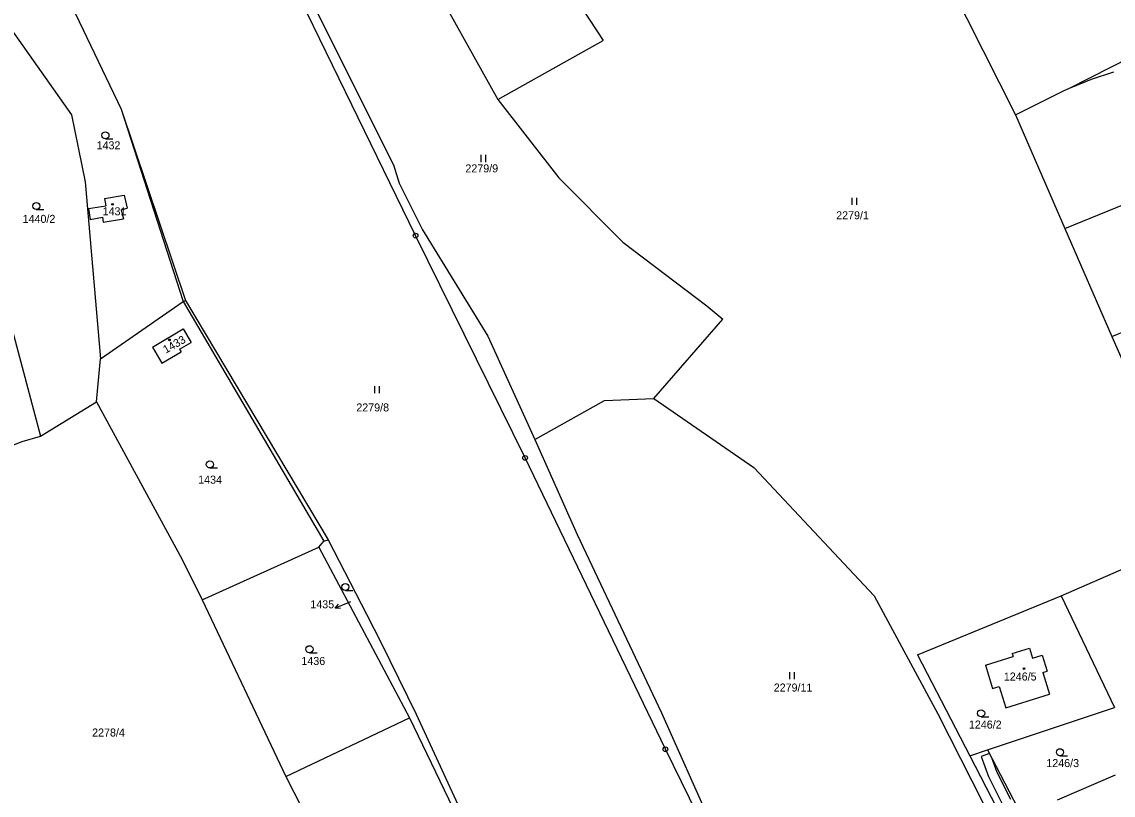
# Model space of a CAD drawing. Extents: x -785744 to -782822, y -1067550 to -1063910.
# Drawn here: x -784334.2 to -784102.3, y -1065748.7 to -1065584.3 of the extents above; entities that cross this region are included whole.
import ezdxf

# ---------------------------------------------------------------- set-up
doc = ezdxf.new("R2010")
doc.units = 0
for name, color, linetype in [('Hranice parcel', 7, 'Continuous'), ('Parcelní čísla', 7, 'Continuous'), ('Pop_ČP_popisy', 7, 'Continuous'), ('Poz_předměty', 7, 'Continuous'), ('Vnitřní kresba', 7, 'Continuous'), ('Věcná břemena k části', 7, 'Continuous'), ('Značky budov', 7, 'Continuous'), ('Značky kultur', 7, 'Continuous')]:
    doc.layers.add(name, color=color, linetype=linetype)

msp = doc.modelspace()

# ---------------------------------------------------------------- linework, layer by layer
at = {"layer": 'Hranice parcel'}
for points in [[(-784281.03, -1065562.95), (-784255.2, -1065614.72)], [(-784226.74, -1065563.67), (-784210.62, -1065588.27)], [(-784140.41, -1065569.62), (-784123.04, -1065604.07)], [(-784327.62, -1065572.32), (-784313.04, -1065602.85)], [(-784248.68, -1065572.69), (-784233.02, -1065600.81)], [(-784336.5, -1065585.82), (-784323.59, -1065604.04)], [(-784111.58, -1065598.37), (-784085.24, -1065585.02)], [(-784233.02, -1065600.81), (-784210.62, -1065588.27)], [(-784106.91, -1065596.52), (-784102.16, -1065594.94)], [(-784112.72, -1065598.87), (-784111.58, -1065598.37)], [(-784111.58, -1065598.37), (-784106.91, -1065596.52)], [(-784233.02, -1065600.81), (-784220.04, -1065617.45)], [(-784123.04, -1065604.07), (-784112.72, -1065598.87)], [(-784313.04, -1065602.85), (-784299.38, -1065643.54)], [(-784323.59, -1065604.04), (-784320.67, -1065618.32)], [(-784123.04, -1065604.07), (-784112.52, -1065628.23)], [(-784112.52, -1065628.23), (-784071.93, -1065611.65)], [(-784255.2, -1065614.72), (-784254.02, -1065618.57)], [(-784320.67, -1065618.32), (-784317.42, -1065655.92)], [(-784254.02, -1065618.57), (-784249.01, -1065628.54)], [(-784220.04, -1065617.45), (-784206.47, -1065631.16)], [(-784316.62, -1065621.88), (-784312.45, -1065621.14)], [(-784312.45, -1065621.14), (-784311.75, -1065623.94)], [(-784343.12, -1065623.86), (-784330.22, -1065672.39)], [(-784320.02, -1065624.01), (-784316.34, -1065623.41)], [(-784320.02, -1065624.01), (-784319.64, -1065626.28)], [(-784316.62, -1065621.88), (-784316.34, -1065623.41)], [(-784313.02, -1065624.24), (-784311.75, -1065623.94)], [(-784319.64, -1065626.28), (-784317.02, -1065625.85)], [(-784317.02, -1065625.85), (-784316.85, -1065626.9)], [(-784316.85, -1065626.9), (-784312.57, -1065626.19)], [(-784313.02, -1065624.24), (-784312.57, -1065626.19)], [(-784249.01, -1065628.54), (-784235.13, -1065651.1)], [(-784112.52, -1065628.23), (-784102.53, -1065651.15)], [(-784206.47, -1065631.16), (-784188.65, -1065644.63)], [(-784102.53, -1065651.15), (-784060.69, -1065634.07)], [(-784317.42, -1065655.92), (-784299.85, -1065643.77)], [(-784299.85, -1065643.77), (-784299.38, -1065643.54)], [(-784299.38, -1065643.54), (-784269.1, -1065694.4)], [(-784188.65, -1065644.63), (-784185.23, -1065647.47)], [(-784306.43, -1065653.43), (-784299.9, -1065649.55)], [(-784299.9, -1065649.55), (-784298.2, -1065652.43)], [(-784199.87, -1065664.39), (-784185.23, -1065647.47)], [(-784235.13, -1065651.1), (-784225.16, -1065673.09)], [(-784102.53, -1065651.15), (-784098.54, -1065660.32)], [(-784306.43, -1065653.43), (-784304.4, -1065656.83)], [(-784300.68, -1065653.87), (-784298.2, -1065652.43)], [(-784300.68, -1065653.87), (-784300.33, -1065654.47)], [(-784318.27, -1065665.1), (-784317.42, -1065655.92)], [(-784304.4, -1065656.83), (-784300.33, -1065654.47)], [(-784330.22, -1065672.39), (-784318.27, -1065665.1)], [(-784318.27, -1065665.1), (-784300.08, -1065698.55)], [(-784225.16, -1065673.09), (-784210.38, -1065664.77)], [(-784210.38, -1065664.77), (-784199.87, -1065664.39)], [(-784199.87, -1065664.39), (-784178.66, -1065679.04)], [(-784334.06, -1065673.49), (-784330.22, -1065672.39)], [(-784347.05, -1065678.54), (-784334.06, -1065673.49)], [(-784225.16, -1065673.09), (-784216.16, -1065693.3)], [(-784178.66, -1065679.04), (-784153.03, -1065706.3)], [(-784216.16, -1065693.3), (-784198.24, -1065731.14)], [(-784113.35, -1065706.27), (-784084.06, -1065693.58)], [(-784295.85, -1065707.13), (-784271.06, -1065695.99)], [(-784271.06, -1065695.99), (-784269.98, -1065694.71)], [(-784271.06, -1065695.99), (-784251.8, -1065732.2)], [(-784269.98, -1065694.71), (-784269.1, -1065694.4)], [(-784269.1, -1065694.4), (-784260.96, -1065710.17)], [(-784300.08, -1065698.55), (-784295.85, -1065707.13)], [(-784295.85, -1065707.13), (-784278.08, -1065744.67)], [(-784153.03, -1065706.3), (-784139.51, -1065731.37)], [(-784143.83, -1065718.86), (-784113.35, -1065706.27)], [(-784113.35, -1065706.27), (-784102.02, -1065730.02)], [(-784260.96, -1065710.17), (-784257.83, -1065716.29)], [(-784257.83, -1065716.29), (-784250.35, -1065731.48)], [(-784143.83, -1065718.86), (-784132.76, -1065740.28)], [(-784123.74, -1065718.56), (-784120.09, -1065717.44)], [(-784123.74, -1065718.56), (-784123.53, -1065719.23)], [(-784120.09, -1065717.44), (-784119.45, -1065719.53)], [(-784119.45, -1065719.53), (-784117.34, -1065718.88)], [(-784117.34, -1065718.88), (-784116.29, -1065722.31)], [(-784129.43, -1065721.05), (-784123.53, -1065719.23)], [(-784129.43, -1065721.05), (-784127.91, -1065725.98)], [(-784117.24, -1065722.6), (-784116.29, -1065722.31)], [(-784117.24, -1065722.6), (-784115.84, -1065727.18)], [(-784127.91, -1065725.98), (-784126.49, -1065725.54)], [(-784126.49, -1065725.54), (-784125.08, -1065730.12)], [(-784125.08, -1065730.12), (-784115.84, -1065727.18)], [(-784128.96, -1065739.01), (-784102.02, -1065730.02)], [(-784278.08, -1065744.67), (-784251.8, -1065732.2)], [(-784251.8, -1065732.2), (-784229.7, -1065778.15)], [(-784250.35, -1065731.48), (-784228.82, -1065778.14)], [(-784198.24, -1065731.14), (-784177.17, -1065778.48)], [(-784139.51, -1065731.37), (-784120.3, -1065769.32)], [(-784132.76, -1065740.28), (-784128.96, -1065739.01)], [(-784128.96, -1065739.01), (-784114.28, -1065767.38)], [(-784132.76, -1065740.28), (-784118, -1065768.89)], [(-784278.08, -1065744.67), (-784261.18, -1065777.7)], [(-784114.12, -1065749.65), (-784101.77, -1065744.34)]]:
    msp.add_lwpolyline(points, dxfattribs=at)
at = {"layer": 'Pop_ČP_popisy'}
msp.add_line((-784264.81, -1065707.78), (-784267.57, -1065708.95), dxfattribs=at)
for points in [[(-784264.35, -1065707.58), (-784264.81, -1065707.78)], [(-784266.45, -1065709.02), (-784267.57, -1065708.95), (-784266.85, -1065708.1)]]:
    msp.add_lwpolyline(points, dxfattribs=at)
at = {"layer": 'Poz_předměty'}
for points in [[(-784250.5, -1065629.75), (-784280.3, -1065568.46)], [(-784227.23, -1065676.98), (-784250.5, -1065629.75)], [(-784197.4, -1065738.91), (-784227.23, -1065676.98)], [(-784163.55, -1065808.05), (-784197.4, -1065738.91)]]:
    msp.add_lwpolyline(points, dxfattribs=at)
for centre in [(-784250.5, -1065629.75), (-784227.23, -1065676.98), (-784197.4, -1065738.91)]:
    msp.add_circle(centre, 0.5, dxfattribs=at)
at = {"layer": 'Vnitřní kresba'}
for points in [[(-784313.04, -1065602.85), (-784299.85, -1065643.77)], [(-784299.85, -1065643.77), (-784269.98, -1065694.71)]]:
    msp.add_lwpolyline(points, dxfattribs=at)
at = {"layer": 'Věcná břemena k části'}
for points in [[(-784128.54, -1065739.82), (-784130.33, -1065740.48)], [(-784128.08, -1065740.72), (-784128.54, -1065739.82)], [(-784130.33, -1065740.48), (-784128.79, -1065744.69)], [(-784126.92, -1065743.88), (-784128.08, -1065740.72)], [(-784128.79, -1065744.69), (-784125.83, -1065750.49)], [(-784124.03, -1065749.56), (-784126.92, -1065743.88)]]:
    msp.add_lwpolyline(points, dxfattribs=at)
at = {"layer": 'Značky budov'}
for centre in [(-784314.89, -1065623.08), (-784302.79, -1065651.9), (-784121.22, -1065721.76)]:
    msp.add_circle(centre, 0.175, dxfattribs=at)
at = {"layer": 'Značky kultur'}
for p, q in [((-784316.4, -1065609.17), (-784314.8, -1065609.17)), ((-784236.58, -1065614.1), (-784236.58, -1065612.6)), ((-784235.58, -1065614.1), (-784235.58, -1065612.6)), ((-784157.76, -1065623.19), (-784157.76, -1065621.69)), ((-784156.76, -1065623.19), (-784156.76, -1065621.69)), ((-784331.08, -1065624.2), (-784329.48, -1065624.2)), ((-784259.17, -1065663.24), (-784259.17, -1065661.74)), ((-784258.17, -1065663.24), (-784258.17, -1065661.74)), ((-784294.21, -1065679.13), (-784292.61, -1065679.13)), ((-784265.42, -1065705.17), (-784263.82, -1065705.17)), ((-784273.04, -1065718.4), (-784271.44, -1065718.4)), ((-784170.98, -1065724.03), (-784170.98, -1065722.53)), ((-784169.98, -1065724.03), (-784169.98, -1065722.53)), ((-784130.33, -1065732.02), (-784128.73, -1065732.02)), ((-784113.59, -1065740.29), (-784111.99, -1065740.29))]:
    msp.add_line(p, q, dxfattribs=at)
for centre in [(-784316.4, -1065608.42), (-784331.08, -1065623.45), (-784294.21, -1065678.38), (-784265.42, -1065704.42), (-784273.04, -1065717.65), (-784130.33, -1065731.27), (-784113.59, -1065739.54)]:
    msp.add_circle(centre, 0.75, dxfattribs=at)

# ---------------------------------------------------------------- texts
at = {"layer": 'Parcelní čísla'}
for s, height, p in [('1432', 1.7, (-784318.27, -1065611.4)), ('2279/9', 1.7, (-784239.91, -1065616.3)), ('1431', 1.7, (-784316.99, -1065625.42)), ('1440/2', 1.7, (-784333.99, -1065627.03)), ('2279/1', 1.7, (-784161.13, -1065626.27)), ('2279/8', 1.7, (-784263.09, -1065667.11)), ('1434', 1.7, (-784296.69, -1065682.46)), ('1435', 0.1, (-784264.35, -1065707.58)), ('1436', 1.7, (-784274.76, -1065720.99)), ('1246/5', 1.7, (-784125.51, -1065724.3)), ('2279/11', 1.7, (-784174.4, -1065726.64)), ('1246/2', 1.7, (-784132.93, -1065734.51)), ('2278/4', 1.7, (-784319.22, -1065736.2)), ('1246/3', 1.7, (-784116.48, -1065742.7))]:
    msp.add_text(s, height=height, dxfattribs=at).set_placement(p)
msp.add_text('1433', height=1.7, rotation=29.7078, dxfattribs=at).set_placement((-784303.56, -1065654.85))
at = {"layer": 'Pop_ČP_popisy'}
msp.add_text('1435', height=1.7, dxfattribs=at).set_placement((-784272.86, -1065708.95))

doc.saveas('drawing.dxf')
